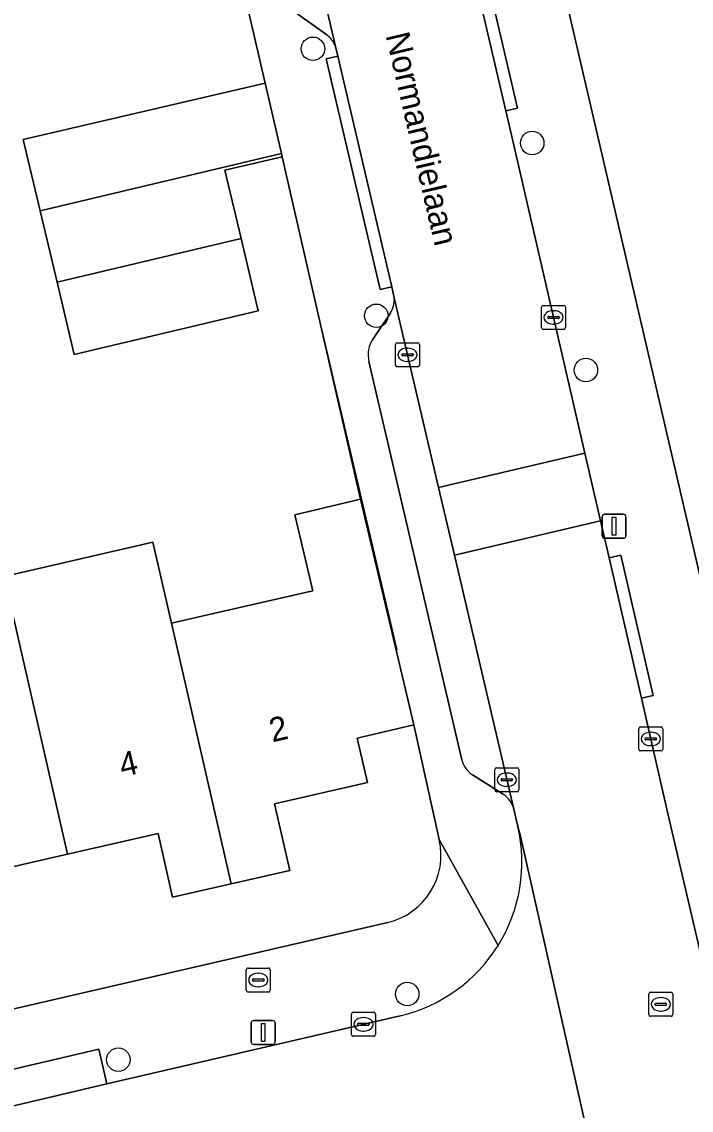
# Model space of a CAD drawing. Extents: x 158455 to 159797, y 387218 to 388672.
# Drawn here: x 159466.73 to 159494.59, y 388123.82 to 388169.11 of the extents above; entities that cross this region are included whole.
import ezdxf

# ---------------------------------------------------------------- set-up
doc = ezdxf.new("R2010")
doc.units = 0
for name, color, linetype in [('IMGEO_Boom', 7, 'Continuous'), ('IMGEO_Brandkraan', 7, 'Continuous'), ('IMGEO_Erf', 7, 'Continuous'), ('IMGEO_Kolk', 7, 'Continuous'), ('IMGEO_Lichtmast', 7, 'Continuous'), ('IMGEO_Muur', 7, 'Continuous'), ('IMGEO_Openbare_ruimte_label', 7, 'Continuous'), ('IMGEO_Pand', 7, 'Continuous'), ('IMGEO_Pand_nummerreeks', 7, 'Continuous'), ('IMGEO_Parkeervlak_open', 7, 'Continuous'), ('IMGEO_Rijbaan_lokaal_open', 7, 'Continuous'), ('IMGEO_Rioolput', 7, 'Continuous'), ('IMGEO_Voetpad_open', 7, 'Continuous')]:
    doc.layers.add(name, color=color, linetype=linetype)

msp = doc.modelspace()

# ---------------------------------------------------------------- linework, layer by layer
at = {"layer": 'IMGEO_Boom'}
for centre in [(159478.849, 388167.986), (159487.976, 388164.063), (159481.487, 388156.876), (159490.209, 388154.616), (159482.775, 388128.651), (159470.751, 388125.921)]:
    msp.add_circle(centre, 0.489, dxfattribs=at)
at = {"layer": 'IMGEO_Brandkraan'}
for p, q in [((159476.075, 388128.809), (159476.075, 388129.661)), ((159476.15, 388129.735), (159477.002, 388129.735)), ((159476.563, 388129.515), (159476.588, 388129.515)), ((159477.076, 388129.661), (159477.076, 388128.809)), ((159476.334, 388129.229), (159476.334, 388129.241)), ((159476.772, 388129.192), (159476.374, 388129.192)), ((159476.377, 388129.278), (159476.775, 388129.278)), ((159476.818, 388129.241), (159476.818, 388129.229)), ((159477.002, 388128.735), (159476.15, 388128.735)), ((159476.586, 388128.955), (159476.561, 388128.955))]:
    msp.add_line(p, q, dxfattribs=at)
for points in [[(159476.075, 388128.809), (159476.075, 388129.661)], [(159476.15, 388129.735), (159477.002, 388129.735)], [(159477.076, 388129.661), (159477.076, 388128.809)], [(159477.002, 388128.735), (159476.15, 388128.735)]]:
    msp.add_lwpolyline(points, dxfattribs=at)
for centre, radius, start, end in [((159476.152, 388129.659), 0.0765, 91.552, 178.448), ((159476.152, 388129.659), 0.0765, 91.552, 178.448), ((159477, 388129.659), 0.0765, 1.552, 88.448), ((159477, 388129.659), 0.0765, 1.552, 88.448), ((159476.374, 388129.238), 0.0403, 85.8775, 175.7526), ((159476.371, 388129.228), 0.0366, 178.938, 274.7102), ((159476.775, 388129.235), 0.043, 264.8664, 352.4533), ((159476.779, 388129.24), 0.0386, 1.7309, 96.639), ((159476.152, 388128.811), 0.0765, 181.552, 268.448), ((159476.152, 388128.811), 0.0765, 181.552, 268.448), ((159477, 388128.811), 0.0765, 271.552, 358.448), ((159477, 388128.811), 0.0765, 271.552, 358.448)]:
    msp.add_arc(centre, radius, start, end, dxfattribs=at)
for centre, major_axis, ratio, start_param, end_param in [((159476.562, 388129.235), (-0.387, 0.002), 0.722429, 4.712389, 7.853982), ((159476.587, 388129.235), (-0.39, 0.002), 0.717154, 1.570796, 4.712389)]:
    msp.add_ellipse(centre, major_axis=major_axis, ratio=ratio, start_param=start_param, end_param=end_param, dxfattribs=at)
at = {"layer": 'IMGEO_Erf'}
for points in [[(159482.534, 388199.481), (159484.46, 388191.198), (159500, 388124.35), (159504.42, 388105.285)], [(159465.992, 388146.03), (159472.19, 388147.449), (159472.959, 388144.091), (159474.4, 388144.42), (159478.847, 388145.436), (159478.099, 388148.598), (159480.824, 388149.243), (159479.207, 388156.334), (159477.568, 388163.49), (159475.182, 388162.935), (159475.857, 388160.091), (159476.572, 388157.076), (159468.915, 388155.259), (159468.199, 388158.276), (159467.495, 388161.243), (159466.792, 388164.207), (159476.864, 388166.549), (159475.135, 388173.987)], [(159484.106, 388135.081), (159483.044, 388139.86), (159480.697, 388139.305), (159481.12, 388137.453), (159477.247, 388136.568), (159477.882, 388133.789), (159475.445, 388133.232), (159473.01, 388132.676), (159472.403, 388135.333), (159468.638, 388134.472), (159464.869, 388133.611), (159465.45, 388131.066), (159463.012, 388130.509), (159460.575, 388129.952), (159459.983, 388132.54), (159456.135, 388131.661), (159455.246, 388135.551), (159453.784, 388135.216), (159455.998, 388125.634), (159481.964, 388131.633)]]:
    msp.add_lwpolyline(points, dxfattribs=at)
msp.add_arc((159481.305, 388134.432), 2.875, 283.2522, 13.0482, dxfattribs=at)
at = {"layer": 'IMGEO_Kolk'}
for p, q in [((159488.366, 388156.381), (159488.366, 388157.233)), ((159488.441, 388157.307), (159489.293, 388157.307)), ((159489.367, 388157.233), (159489.367, 388156.381)), ((159488.625, 388156.801), (159488.625, 388156.813)), ((159489.063, 388156.764), (159488.665, 388156.764)), ((159488.668, 388156.85), (159489.066, 388156.85)), ((159488.854, 388157.087), (159488.879, 388157.087)), ((159489.109, 388156.813), (159489.109, 388156.801)), ((159489.293, 388156.307), (159488.441, 388156.307)), ((159488.877, 388156.527), (159488.852, 388156.527)), ((159482.287, 388154.825), (159482.287, 388155.677)), ((159482.362, 388155.751), (159483.214, 388155.751)), ((159482.775, 388155.531), (159482.8, 388155.531)), ((159483.288, 388155.677), (159483.288, 388154.825)), ((159482.546, 388155.245), (159482.546, 388155.257)), ((159482.984, 388155.208), (159482.586, 388155.208)), ((159482.589, 388155.294), (159482.987, 388155.294)), ((159482.798, 388154.971), (159482.773, 388154.971)), ((159483.03, 388155.257), (159483.03, 388155.245)), ((159483.214, 388154.751), (159482.362, 388154.751)), ((159492.41, 388138.841), (159492.41, 388139.693)), ((159492.485, 388139.767), (159493.337, 388139.767)), ((159492.898, 388139.547), (159492.923, 388139.547)), ((159493.411, 388139.693), (159493.411, 388138.841)), ((159492.669, 388139.261), (159492.669, 388139.273)), ((159493.107, 388139.224), (159492.709, 388139.224)), ((159492.712, 388139.31), (159493.11, 388139.31)), ((159493.153, 388139.273), (159493.153, 388139.261)), ((159493.337, 388138.767), (159492.485, 388138.767)), ((159492.921, 388138.987), (159492.896, 388138.987)), ((159486.419, 388137.143), (159486.419, 388137.995)), ((159486.494, 388138.069), (159487.346, 388138.069)), ((159486.907, 388137.849), (159486.932, 388137.849)), ((159487.42, 388137.995), (159487.42, 388137.143)), ((159486.678, 388137.563), (159486.678, 388137.575)), ((159487.116, 388137.526), (159486.718, 388137.526)), ((159486.721, 388137.612), (159487.119, 388137.612)), ((159486.93, 388137.289), (159486.905, 388137.289)), ((159487.162, 388137.575), (159487.162, 388137.563)), ((159487.346, 388137.069), (159486.494, 388137.069)), ((159480.451, 388126.966), (159480.451, 388127.818)), ((159480.526, 388127.892), (159481.378, 388127.892)), ((159481.452, 388127.818), (159481.452, 388126.966)), ((159480.71, 388127.386), (159480.71, 388127.398)), ((159481.148, 388127.349), (159480.75, 388127.349)), ((159480.753, 388127.435), (159481.151, 388127.435)), ((159480.939, 388127.672), (159480.964, 388127.672)), ((159481.194, 388127.398), (159481.194, 388127.386)), ((159481.378, 388126.892), (159480.526, 388126.892)), ((159480.962, 388127.112), (159480.937, 388127.112))]:
    msp.add_line(p, q, dxfattribs=at)
for points in [[(159488.366, 388156.381), (159488.366, 388157.233)], [(159488.441, 388157.307), (159489.293, 388157.307)], [(159489.367, 388157.233), (159489.367, 388156.381)], [(159489.293, 388156.307), (159488.441, 388156.307)], [(159482.287, 388154.825), (159482.287, 388155.677)], [(159482.362, 388155.751), (159483.214, 388155.751)], [(159483.288, 388155.677), (159483.288, 388154.825)], [(159483.214, 388154.751), (159482.362, 388154.751)], [(159492.41, 388138.841), (159492.41, 388139.693)], [(159492.485, 388139.767), (159493.337, 388139.767)], [(159493.411, 388139.693), (159493.411, 388138.841)], [(159493.337, 388138.767), (159492.485, 388138.767)], [(159486.419, 388137.143), (159486.419, 388137.995)], [(159486.494, 388138.069), (159487.346, 388138.069)], [(159487.42, 388137.995), (159487.42, 388137.143)], [(159487.346, 388137.069), (159486.494, 388137.069)], [(159480.451, 388126.966), (159480.451, 388127.818)], [(159480.526, 388127.892), (159481.378, 388127.892)], [(159481.452, 388127.818), (159481.452, 388126.966)], [(159481.378, 388126.892), (159480.526, 388126.892)]]:
    msp.add_lwpolyline(points, dxfattribs=at)
for centre, radius, start, end in [((159488.443, 388157.231), 0.0765, 91.552, 178.448), ((159488.443, 388157.231), 0.0765, 91.552, 178.448), ((159489.291, 388157.231), 0.0765, 1.552, 88.448), ((159489.291, 388157.231), 0.0765, 1.552, 88.448), ((159488.665, 388156.81), 0.0403, 85.8775, 175.7526), ((159488.662, 388156.8), 0.0366, 178.938, 274.7102), ((159489.066, 388156.807), 0.043, 264.8664, 352.4533), ((159489.07, 388156.812), 0.0386, 1.7309, 96.639), ((159488.443, 388156.383), 0.0765, 181.552, 268.448), ((159488.443, 388156.383), 0.0765, 181.552, 268.448), ((159489.291, 388156.383), 0.0765, 271.552, 358.448), ((159489.291, 388156.383), 0.0765, 271.552, 358.448), ((159482.364, 388155.675), 0.0765, 91.552, 178.448), ((159482.364, 388155.675), 0.0765, 91.552, 178.448), ((159483.212, 388155.675), 0.0765, 1.552, 88.448), ((159483.212, 388155.675), 0.0765, 1.552, 88.448), ((159482.586, 388155.254), 0.0403, 85.8775, 175.7526), ((159482.583, 388155.244), 0.0366, 178.938, 274.7102), ((159482.987, 388155.251), 0.043, 264.8664, 352.4533), ((159482.991, 388155.256), 0.0386, 1.7309, 96.639), ((159482.364, 388154.827), 0.0765, 181.552, 268.448), ((159482.364, 388154.827), 0.0765, 181.552, 268.448), ((159483.212, 388154.827), 0.0765, 271.552, 358.448), ((159483.212, 388154.827), 0.0765, 271.552, 358.448), ((159492.487, 388139.691), 0.0765, 91.552, 178.448), ((159492.487, 388139.691), 0.0765, 91.552, 178.448), ((159493.335, 388139.691), 0.0765, 1.552, 88.448), ((159493.335, 388139.691), 0.0765, 1.552, 88.448), ((159492.709, 388139.27), 0.0403, 85.8775, 175.7526), ((159492.706, 388139.26), 0.0366, 178.938, 274.7102), ((159493.11, 388139.267), 0.043, 264.8664, 352.4533), ((159493.114, 388139.272), 0.0386, 1.7309, 96.639), ((159492.487, 388138.843), 0.0765, 181.552, 268.448), ((159492.487, 388138.843), 0.0765, 181.552, 268.448), ((159493.335, 388138.843), 0.0765, 271.552, 358.448), ((159493.335, 388138.843), 0.0765, 271.552, 358.448), ((159486.496, 388137.993), 0.0765, 91.552, 178.448), ((159486.496, 388137.993), 0.0765, 91.552, 178.448), ((159487.344, 388137.993), 0.0765, 1.552, 88.448), ((159487.344, 388137.993), 0.0765, 1.552, 88.448), ((159486.718, 388137.572), 0.0403, 85.8775, 175.7526), ((159486.715, 388137.562), 0.0366, 178.938, 274.7102), ((159487.119, 388137.569), 0.043, 264.8664, 352.4533), ((159487.123, 388137.574), 0.0386, 1.7309, 96.639), ((159486.496, 388137.145), 0.0765, 181.552, 268.448), ((159486.496, 388137.145), 0.0765, 181.552, 268.448), ((159487.344, 388137.145), 0.0765, 271.552, 358.448), ((159487.344, 388137.145), 0.0765, 271.552, 358.448), ((159480.528, 388127.816), 0.0765, 91.552, 178.448), ((159480.528, 388127.816), 0.0765, 91.552, 178.448), ((159481.376, 388127.816), 0.0765, 1.552, 88.448), ((159481.376, 388127.816), 0.0765, 1.552, 88.448), ((159480.75, 388127.395), 0.0403, 85.8775, 175.7526), ((159480.747, 388127.385), 0.0366, 178.938, 274.7102), ((159481.151, 388127.392), 0.043, 264.8664, 352.4533), ((159481.155, 388127.397), 0.0386, 1.7309, 96.639), ((159480.528, 388126.968), 0.0765, 181.552, 268.448), ((159480.528, 388126.968), 0.0765, 181.552, 268.448), ((159481.376, 388126.968), 0.0765, 271.552, 358.448), ((159481.376, 388126.968), 0.0765, 271.552, 358.448)]:
    msp.add_arc(centre, radius, start, end, dxfattribs=at)
for centre, major_axis, ratio, start_param, end_param in [((159488.853, 388156.807), (-0.387, 0.002), 0.722429, 4.712389, 7.853982), ((159488.878, 388156.807), (-0.39, 0.002), 0.717154, 1.570796, 4.712389), ((159482.774, 388155.251), (-0.387, 0.002), 0.722429, 4.712389, 7.853982), ((159482.799, 388155.251), (-0.39, 0.002), 0.717154, 1.570796, 4.712389), ((159492.897, 388139.267), (-0.387, 0.002), 0.722429, 4.712389, 7.853982), ((159492.922, 388139.267), (-0.39, 0.002), 0.717154, 1.570796, 4.712389), ((159486.906, 388137.569), (-0.387, 0.002), 0.722429, 4.712389, 7.853982), ((159486.931, 388137.569), (-0.39, 0.002), 0.717154, 1.570796, 4.712389), ((159480.938, 388127.392), (-0.387, 0.002), 0.722429, 4.712389, 7.853982), ((159480.963, 388127.392), (-0.39, 0.002), 0.717154, 1.570796, 4.712389)]:
    msp.add_ellipse(centre, major_axis=major_axis, ratio=ratio, start_param=start_param, end_param=end_param, dxfattribs=at)
at = {"layer": 'IMGEO_Lichtmast'}
for p, q in [((159490.889, 388147.715), (159490.889, 388148.515)), ((159490.889, 388148.515), (159490.889, 388147.715)), ((159490.989, 388148.615), (159491.779, 388148.615)), ((159491.779, 388148.615), (159490.989, 388148.615)), ((159491.879, 388148.515), (159491.879, 388147.715)), ((159491.879, 388147.715), (159491.879, 388148.515)), ((159491.779, 388147.615), (159490.989, 388147.615)), ((159490.989, 388147.615), (159491.779, 388147.615)), ((159476.283, 388126.651), (159476.283, 388127.451)), ((159476.283, 388127.451), (159476.283, 388126.651)), ((159476.383, 388127.551), (159477.173, 388127.551)), ((159477.173, 388127.551), (159476.383, 388127.551)), ((159477.273, 388127.451), (159477.273, 388126.651)), ((159477.273, 388126.651), (159477.273, 388127.451)), ((159477.173, 388126.551), (159476.383, 388126.551)), ((159476.383, 388126.551), (159477.173, 388126.551))]:
    msp.add_line(p, q, dxfattribs=at)
for points in [[(159491.309, 388148.49), (159491.459, 388148.49), (159491.459, 388147.74), (159491.309, 388147.74), (159491.309, 388148.49)], [(159476.703, 388127.426), (159476.853, 388127.426), (159476.853, 388126.676), (159476.703, 388126.676), (159476.703, 388127.426)]]:
    msp.add_lwpolyline(points, dxfattribs=at)
for centre, start, end in [((159490.989, 388148.515), 90, 180), ((159490.989, 388148.515), 90, 180), ((159491.779, 388148.515), 0, 90), ((159491.779, 388148.515), 360, 90), ((159490.989, 388147.715), 180, 270), ((159490.989, 388147.715), 180, 270), ((159491.779, 388147.715), 270, 0), ((159491.779, 388147.715), 270, 0), ((159476.383, 388127.451), 90, 180), ((159476.383, 388127.451), 90, 180), ((159477.173, 388127.451), 0, 90), ((159477.173, 388127.451), 360, 90), ((159476.383, 388126.651), 180, 270), ((159476.383, 388126.651), 180, 270), ((159477.173, 388126.651), 270, 0), ((159477.173, 388126.651), 270, 0)]:
    msp.add_arc(centre, 0.1, start, end, dxfattribs=at)
at = {"layer": 'IMGEO_Muur'}
for points in [[(159475.135, 388173.987), (159476.864, 388166.549)], [(159479.207, 388156.334), (159482.338, 388142.979)]]:
    msp.add_lwpolyline(points, dxfattribs=at)
at = {"layer": 'IMGEO_Pand'}
for points in [[(159467.495, 388161.243), (159477.537, 388163.624), (159476.864, 388166.549), (159466.792, 388164.207)], [(159475.857, 388160.091), (159475.182, 388162.935), (159477.568, 388163.49), (159477.537, 388163.624), (159467.495, 388161.243), (159468.199, 388158.276)], [(159475.857, 388160.091), (159468.199, 388158.276), (159468.915, 388155.259), (159476.572, 388157.076)], [(159483.044, 388139.86), (159480.824, 388149.243), (159478.099, 388148.598), (159478.847, 388145.436), (159474.4, 388144.42), (159472.959, 388144.091), (159475.445, 388133.232), (159477.882, 388133.789), (159477.247, 388136.568), (159481.12, 388137.453), (159480.697, 388139.305)], [(159472.959, 388144.091), (159472.19, 388147.449), (159465.992, 388146.03), (159468.638, 388134.472), (159472.403, 388135.333), (159473.01, 388132.676), (159475.445, 388133.232)], [(159465.992, 388146.03), (159461.586, 388145.021), (159462.353, 388141.667), (159460.554, 388141.256), (159463.012, 388130.509), (159465.45, 388131.066), (159464.869, 388133.611), (159468.638, 388134.472)]]:
    msp.add_lwpolyline(points, close=True, dxfattribs=at)
at = {"layer": 'IMGEO_Parkeervlak_open'}
for points in [[(159479.791, 388168.084), (159478.023, 388175.65), (159474.892, 388189.169)], [(159478.024, 388169.568), (159479.424, 388168.565)], [(159484.737, 388146.917), (159484.079, 388149.731), (159482.234, 388157.628)], [(159482.06, 388156.97), (159481.351, 388155.919)], [(159481.178, 388154.975), (159485.053, 388138.392)], [(159487.206, 388136.349), (159484.737, 388146.917)], [(159485.49, 388137.775), (159486.768, 388136.964)]]:
    msp.add_lwpolyline(points, dxfattribs=at)
msp.add_lwpolyline([(159457.599, 388121.96), (159458.805, 388122.214), (159470.27, 388124.909), (159469.933, 388126.357), (159457.265, 388123.394)], close=True, dxfattribs=at)
for centre, radius, start, end in [((159478.797, 388167.706), 1.063, 20.8121, 53.8747), ((159481.143, 388157.564), 1.093, 327.0396, 3.3362), ((159482.346, 388155.249), 1.2, 146.0418, 193.1883), ((159486.03, 388138.621), 1.003, 193.1767, 237.4405), ((159486.228, 388136.116), 1.006, 13.4157, 57.5009)]:
    msp.add_arc(centre, radius, start, end, dxfattribs=at)
at = {"layer": 'IMGEO_Rijbaan_lokaal_open'}
for points in [[(159471.743, 388199.066), (159471.824, 388198.967), (159472.24, 388198.396), (159472.605, 388197.79), (159472.913, 388197.153), (159473.164, 388196.492), (159473.354, 388195.811), (159473.977, 388193.122), (159474.892, 388189.169), (159478.023, 388175.65), (159479.791, 388168.084), (159479.885, 388167.679), (159482.128, 388158.079), (159482.234, 388157.628), (159484.079, 388149.731), (159490.169, 388151.154), (159487.171, 388164.158), (159486.879, 388165.407), (159485.492, 388171.353), (159481.034, 388190.447)], [(159500, 388108.904), (159493.655, 388136.037), (159492.518, 388140.966), (159491.174, 388146.796), (159490.819, 388148.338), (159484.737, 388146.917), (159487.206, 388136.349), (159487.374, 388135.629), (159487.492, 388135.225), (159490.942, 388119.868), (159491.292, 388118.83), (159495.049, 388102.704)], [(159490.942, 388119.868), (159487.492, 388135.225), (159487.374, 388135.629)], [(159482.48, 388127.75), (159470.27, 388124.909), (159458.805, 388122.214), (159457.599, 388121.96), (159445.385, 388119.118), (159439.834, 388117.826), (159422.606, 388113.82)]]:
    msp.add_lwpolyline(points, dxfattribs=at)
msp.add_lwpolyline([(159484.737, 388146.917), (159490.819, 388148.338), (159490.169, 388151.154), (159484.079, 388149.731)], close=True, dxfattribs=at)
for centre, radius, start, end in [((159480.987, 388134.136), 6.559, 328.1574, 13.1544), ((159480.992, 388134.131), 6.552, 283.1292, 328.177)]:
    msp.add_arc(centre, radius, start, end, dxfattribs=at)
at = {"layer": 'IMGEO_Rioolput'}
for p, q in [((159492.827, 388127.798), (159492.827, 388128.65)), ((159492.902, 388128.724), (159493.754, 388128.724)), ((159493.828, 388128.65), (159493.828, 388127.798)), ((159493.086, 388128.218), (159493.086, 388128.23)), ((159493.524, 388128.181), (159493.126, 388128.181)), ((159493.129, 388128.267), (159493.527, 388128.267)), ((159493.315, 388128.504), (159493.34, 388128.504)), ((159493.57, 388128.23), (159493.57, 388128.218)), ((159493.754, 388127.724), (159492.902, 388127.724)), ((159493.338, 388127.944), (159493.313, 388127.944))]:
    msp.add_line(p, q, dxfattribs=at)
for points in [[(159492.827, 388127.798), (159492.827, 388128.65)], [(159492.902, 388128.724), (159493.754, 388128.724)], [(159493.828, 388128.65), (159493.828, 388127.798)], [(159493.754, 388127.724), (159492.902, 388127.724)]]:
    msp.add_lwpolyline(points, dxfattribs=at)
for centre, radius, start, end in [((159492.904, 388128.648), 0.0765, 91.552, 178.448), ((159492.904, 388128.648), 0.0765, 91.552, 178.448), ((159493.752, 388128.648), 0.0765, 1.552, 88.448), ((159493.752, 388128.648), 0.0765, 1.552, 88.448), ((159493.126, 388128.227), 0.0403, 85.8775, 175.7526), ((159493.123, 388128.217), 0.0366, 178.938, 274.7102), ((159493.527, 388128.224), 0.043, 264.8664, 352.4533), ((159493.531, 388128.229), 0.0386, 1.7309, 96.639), ((159492.904, 388127.8), 0.0765, 181.552, 268.448), ((159492.904, 388127.8), 0.0765, 181.552, 268.448), ((159493.752, 388127.8), 0.0765, 271.552, 358.448), ((159493.752, 388127.8), 0.0765, 271.552, 358.448)]:
    msp.add_arc(centre, radius, start, end, dxfattribs=at)
for centre, major_axis, ratio, start_param, end_param in [((159493.314, 388128.224), (-0.387, 0.002), 0.722429, 4.712389, 7.853982), ((159493.339, 388128.224), (-0.39, 0.002), 0.717154, 1.570796, 4.712389)]:
    msp.add_ellipse(centre, major_axis=major_axis, ratio=ratio, start_param=start_param, end_param=end_param, dxfattribs=at)
at = {"layer": 'IMGEO_Voetpad_open'}
for points in [[(159482.987, 388201.608), (159480.192, 388201.502), (159479.572, 388199.538), (159479.47, 388198.978), (159479.419, 388198.41), (159479.419, 388197.841), (159479.47, 388197.274), (159479.55, 388196.808), (159479.824, 388195.632), (159481.034, 388190.447), (159485.492, 388171.353), (159485.978, 388171.466), (159487.366, 388165.52), (159486.879, 388165.407), (159487.171, 388164.158), (159490.169, 388151.154), (159490.819, 388148.338), (159491.174, 388146.796), (159491.661, 388146.908), (159493.005, 388141.078), (159492.518, 388140.966), (159493.655, 388136.037), (159500, 388108.904), (159500.85, 388105.269)], [(159504.42, 388105.285), (159500, 388124.35), (159484.46, 388191.198)], [(159474.061, 388186.761), (159474.58, 388187.786), (159472.097, 388187.285), (159473.124, 388182.862), (159474.443, 388177.039), (159475.135, 388173.987), (159476.864, 388166.549), (159477.537, 388163.624), (159477.568, 388163.49), (159479.207, 388156.334), (159480.824, 388149.243), (159483.044, 388139.86), (159484.106, 388135.081), (159486.559, 388130.676)], [(159479.424, 388168.565), (159478.024, 388169.568)], [(159479.399, 388167.566), (159479.885, 388167.679), (159479.791, 388168.084)], [(159482.234, 388157.628), (159482.128, 388158.079), (159481.642, 388157.966), (159479.399, 388167.566)], [(159481.351, 388155.919), (159482.06, 388156.97)], [(159485.053, 388138.392), (159481.178, 388154.975)], [(159486.768, 388136.964), (159485.49, 388137.775)], [(159487.374, 388135.629), (159487.206, 388136.349)], [(159486.559, 388130.676), (159484.106, 388135.081)], [(159481.964, 388131.633), (159455.998, 388125.634), (159453.386, 388125.031), (159425.2, 388118.519), (159422.012, 388117.782), (159402.036, 388113.167)], [(159422.606, 388113.82), (159439.834, 388117.826), (159439.497, 388119.276), (159445.049, 388120.563), (159445.385, 388119.118), (159457.599, 388121.96), (159457.265, 388123.394), (159469.933, 388126.357), (159470.27, 388124.909), (159482.48, 388127.75)]]:
    msp.add_lwpolyline(points, dxfattribs=at)
for points in [[(159486.879, 388165.407), (159487.366, 388165.52), (159485.978, 388171.466), (159485.492, 388171.353)], [(159482.128, 388158.079), (159479.885, 388167.679), (159479.399, 388167.566), (159481.642, 388157.966)], [(159491.174, 388146.796), (159492.518, 388140.966), (159493.005, 388141.078), (159491.661, 388146.908)]]:
    msp.add_lwpolyline(points, close=True, dxfattribs=at)
for centre, radius, start, end in [((159478.797, 388167.706), 1.063, 20.8121, 53.8747), ((159481.143, 388157.564), 1.093, 327.0396, 3.3362), ((159482.346, 388155.249), 1.2, 146.0418, 193.1883), ((159486.03, 388138.621), 1.003, 193.1767, 237.4405), ((159486.228, 388136.116), 1.006, 13.4157, 57.5009), ((159480.987, 388134.136), 6.559, 328.1574, 13.1544), ((159481.305, 388134.432), 2.875, 283.2522, 13.0482), ((159480.992, 388134.131), 6.552, 283.1292, 328.177)]:
    msp.add_arc(centre, radius, start, end, dxfattribs=at)

# ---------------------------------------------------------------- texts
at = {"layer": 'IMGEO_Openbare_ruimte_label'}
msp.add_text('Normandielaan', height=1, rotation=283.1749, dxfattribs=at).set_placement((159481.867, 388168.551))
at = {"layer": 'IMGEO_Pand_nummerreeks'}
for s, rotation, p in [('2', 13.052, (159477.158, 388139.121)), ('4', 13.0517, (159470.914, 388137.674))]:
    msp.add_text(s, height=1, rotation=rotation, dxfattribs=at).set_placement(p)

doc.saveas('drawing.dxf')
